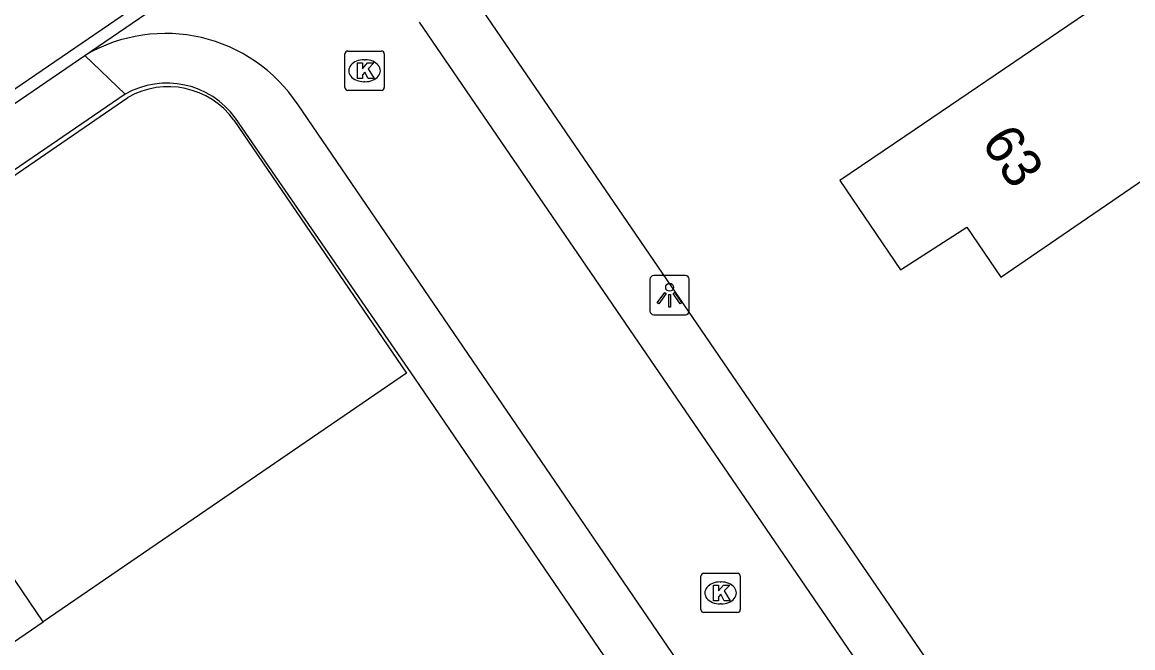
# Model space of a CAD drawing. Extents: x 155275 to 156263, y 382654 to 383635.
# Drawn here: x 155682.95 to 155711.19, y 383313.6 to 383329.52 of the extents above; entities that cross this region are included whole.
import ezdxf

# ---------------------------------------------------------------- set-up
doc = ezdxf.new("R2010")
doc.units = 0
for name, color, linetype in [('IMGEO_Kolk', 7, 'Continuous'), ('IMGEO_Lichtpunt', 7, 'Continuous'), ('IMGEO_Pand', 7, 'Continuous'), ('IMGEO_Pand_nummerreeks', 7, 'Continuous'), ('IMGEO_Pand_overbouw', 7, 'Continuous'), ('IMGEO_Rijbaan_lokaal_gesloten', 7, 'Continuous'), ('IMGEO_Rijbaan_lokaal_open', 7, 'Continuous'), ('IMGEO_Voetpad_open', 7, 'Continuous')]:
    doc.layers.add(name, color=color, linetype=linetype)

msp = doc.modelspace()

# ---------------------------------------------------------------- linework, layer by layer
at = {"layer": 'IMGEO_Kolk'}
for p, q in [((155691.228, 383328.787), (155692.08, 383328.787)), ((155691.153, 383327.861), (155691.153, 383328.713)), ((155691.641, 383328.567), (155691.666, 383328.567)), ((155692.154, 383328.713), (155692.154, 383327.861)), ((155691.664, 383328.007), (155691.639, 383328.007)), ((155692.08, 383327.787), (155691.228, 383327.787)), ((155700.284, 383315.499), (155701.136, 383315.499)), ((155700.209, 383314.573), (155700.209, 383315.425)), ((155700.697, 383315.279), (155700.722, 383315.279)), ((155701.21, 383315.425), (155701.21, 383314.573)), ((155700.72, 383314.719), (155700.695, 383314.719)), ((155701.136, 383314.499), (155700.284, 383314.499))]:
    msp.add_line(p, q, dxfattribs=at)
for points in [[(155691.228, 383328.787), (155692.08, 383328.787)], [(155691.153, 383327.861), (155691.153, 383328.713)], [(155691.474, 383328.487), (155691.597, 383328.487), (155691.597, 383328.336), (155691.727, 383328.487), (155691.891, 383328.487), (155691.745, 383328.336), (155691.898, 383328.087), (155691.746, 383328.087), (155691.661, 383328.251), (155691.597, 383328.184), (155691.597, 383328.087), (155691.474, 383328.087), (155691.474, 383328.487)], [(155692.154, 383328.713), (155692.154, 383327.861)], [(155692.08, 383327.787), (155691.228, 383327.787)], [(155700.284, 383315.499), (155701.136, 383315.499)], [(155700.209, 383314.573), (155700.209, 383315.425)], [(155700.53, 383315.199), (155700.653, 383315.199), (155700.653, 383315.048), (155700.783, 383315.199), (155700.947, 383315.199), (155700.801, 383315.048), (155700.954, 383314.799), (155700.802, 383314.799), (155700.717, 383314.963), (155700.653, 383314.896), (155700.653, 383314.799), (155700.53, 383314.799), (155700.53, 383315.199)], [(155701.21, 383315.425), (155701.21, 383314.573)], [(155701.136, 383314.499), (155700.284, 383314.499)]]:
    msp.add_lwpolyline(points, dxfattribs=at)
for centre, start, end in [((155691.23, 383328.711), 91.552, 178.448), ((155691.23, 383328.711), 91.552, 178.448), ((155692.078, 383328.711), 1.552, 88.448), ((155692.078, 383328.711), 1.552, 88.448), ((155691.23, 383327.863), 181.552, 268.448), ((155691.23, 383327.863), 181.552, 268.448), ((155692.078, 383327.863), 271.552, 358.448), ((155692.078, 383327.863), 271.552, 358.448), ((155700.286, 383315.423), 91.552, 178.448), ((155700.286, 383315.423), 91.552, 178.448), ((155701.134, 383315.423), 1.552, 88.448), ((155701.134, 383315.423), 1.552, 88.448), ((155700.286, 383314.575), 181.552, 268.448), ((155700.286, 383314.575), 181.552, 268.448), ((155701.134, 383314.575), 271.552, 358.448), ((155701.134, 383314.575), 271.552, 358.448)]:
    msp.add_arc(centre, 0.0765, start, end, dxfattribs=at)
for centre, major_axis, ratio, start_param, end_param in [((155691.64, 383328.287), (-0.387, 0.002), 0.722429, 4.712389, 7.853982), ((155691.665, 383328.287), (-0.39, 0.002), 0.717154, 1.570796, 4.712389), ((155700.696, 383314.999), (-0.387, 0.002), 0.722429, 4.712389, 7.853982), ((155700.721, 383314.999), (-0.39, 0.002), 0.717154, 1.570796, 4.712389)]:
    msp.add_ellipse(centre, major_axis=major_axis, ratio=ratio, start_param=start_param, end_param=end_param, dxfattribs=at)
at = {"layer": 'IMGEO_Lichtpunt'}
for p, q in [((155698.913, 383322.979), (155698.913, 383322.172)), ((155698.913, 383322.979), (155698.913, 383322.172)), ((155699.815, 383323.074), (155699.007, 383323.074)), ((155699.815, 383323.074), (155699.007, 383323.074)), ((155699.909, 383322.172), (155699.909, 383322.979)), ((155699.909, 383322.172), (155699.909, 383322.979)), ((155699.007, 383322.078), (155699.815, 383322.078)), ((155699.007, 383322.078), (155699.815, 383322.078))]:
    msp.add_line(p, q, dxfattribs=at)
for points in [[(155699.287, 383322.643), (155699.326, 383322.615), (155699.138, 383322.353), (155699.1, 383322.38), (155699.287, 383322.643)], [(155699.389, 383322.595), (155699.436, 383322.595), (155699.436, 383322.273), (155699.389, 383322.273), (155699.389, 383322.595)], [(155699.499, 383322.615), (155699.537, 383322.642), (155699.724, 383322.38), (155699.685, 383322.352), (155699.499, 383322.615)]]:
    msp.add_lwpolyline(points, dxfattribs=at)
msp.add_circle((155699.412, 383322.777), 0.0994, dxfattribs=at)
for centre, start, end in [((155699.007, 383322.979), 90, 180), ((155699.007, 383322.979), 90, 180), ((155699.815, 383322.979), 0, 90), ((155699.815, 383322.979), 0, 90), ((155699.007, 383322.172), 180, 270), ((155699.007, 383322.172), 180, 270), ((155699.815, 383322.172), 270, 0), ((155699.815, 383322.172), 270, 360)]:
    msp.add_arc(centre, 0.0946, start, end, dxfattribs=at)
at = {"layer": 'IMGEO_Pand'}
for points in [[(155725.912, 383328.554), (155721.583, 383334.859), (155716.984, 383331.725), (155717.164, 383331.46), (155715.163, 383330.089), (155713.691, 383332.255), (155705.396, 383326.616), (155703.742, 383325.492), (155705.288, 383323.217), (155706.97, 383324.31), (155707.84, 383323.036), (155712.565, 383326.27), (155715.271, 383322.292), (155718.544, 383324.516), (155718.994, 383323.854), (155725.912, 383328.554)], [(155683.482, 383314.262), (155682.239, 383316.077), (155675.748, 383311.563), (155676.947, 383309.789), (155671.686, 383306.168), (155667.803, 383311.897), (155669.27, 383312.926), (155667.643, 383315.246), (155685.633, 383327.606)], [(155688.329, 383327.031), (155692.719, 383320.588), (155683.482, 383314.262)]]:
    msp.add_lwpolyline(points, dxfattribs=at)
msp.add_arc((155686.66, 383325.814), 2.066, 36.104, 119.8168, dxfattribs=at)
at = {"layer": 'IMGEO_Pand_overbouw'}
msp.add_lwpolyline([(155683.482, 383314.262), (155682.239, 383316.077), (155675.748, 383311.563), (155676.947, 383309.789)], close=True, dxfattribs=at)
at = {"layer": 'IMGEO_Rijbaan_lokaal_gesloten'}
for points in [[(155782.106, 383395.69), (155715.377, 383350.126), (155663.845, 383314.887), (155664.009, 383314.637)], [(155684.541, 383328.678), (155693.872, 383335.059)], [(155664.009, 383314.637), (155684.541, 383328.678)]]:
    msp.add_lwpolyline(points, dxfattribs=at)
at = {"layer": 'IMGEO_Rijbaan_lokaal_open'}
msp.add_lwpolyline([(155693.039, 383329.522), (155732.407, 383271.977), (155729.272, 383269.785), (155689.962, 383327.416)], dxfattribs=at)
msp.add_arc((155686.587, 383325.192), 4.042, 33.382, 120.4081, dxfattribs=at)
at = {"layer": 'IMGEO_Voetpad_open'}
for points in [[(155693.884, 383330.96), (155734.469, 383271.59), (155728.87, 383267.725), (155692.93, 383320.467), (155688.369, 383327.082)], [(155684.541, 383328.678), (155685.56, 383327.69)], [(155685.56, 383327.69), (155661.788, 383311.41)]]:
    msp.add_lwpolyline(points, dxfattribs=at)
msp.add_arc((155686.626, 383325.821), 2.151, 35.8759, 119.6979, dxfattribs=at)

# ---------------------------------------------------------------- texts
at = {"layer": 'IMGEO_Pand_nummerreeks'}
msp.add_text('63', height=1, rotation=304.32, dxfattribs=at).set_placement((155707.319, 383326.459))

doc.saveas('drawing.dxf')
